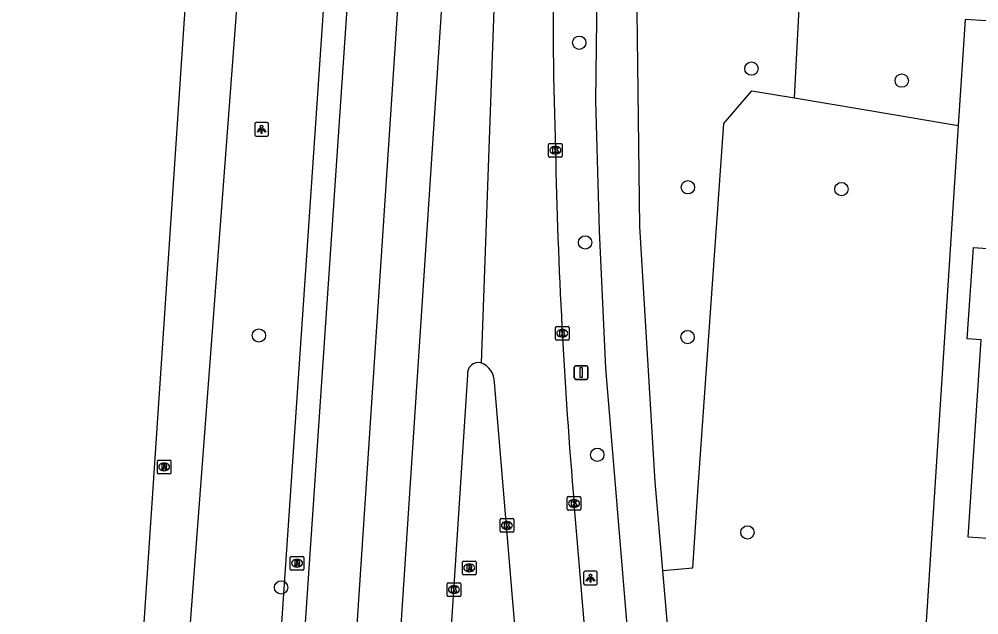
# Model space of a CAD drawing. Extents: x 161848 to 162726, y 385382 to 386521.
# Drawn here: x 161850.8 to 161921.1, y 385532 to 385575.7 of the extents above; entities that cross this region are included whole.
import ezdxf

# ---------------------------------------------------------------- set-up
doc = ezdxf.new("R2010")
doc.units = 0
for name, color, linetype in [('IMGEO_Berm_groen', 7, 'Continuous'), ('IMGEO_Boom', 7, 'Continuous'), ('IMGEO_Fietspad_gesloten', 7, 'Continuous'), ('IMGEO_Groenvoorziening', 7, 'Continuous'), ('IMGEO_Kolk', 7, 'Continuous'), ('IMGEO_Lichtpunt', 7, 'Continuous'), ('IMGEO_Loofbos', 7, 'Continuous'), ('IMGEO_Pand', 7, 'Continuous'), ('IMGEO_Rijbaan_regionaal_gesloten', 7, 'Continuous'), ('IMGEO_Rioolput', 7, 'Continuous'), ('IMGEO_Verkeersbordpaal', 7, 'Continuous')]:
    doc.layers.add(name, color=color, linetype=linetype)

msp = doc.modelspace()

# ---------------------------------------------------------------- linework, layer by layer
at = {"layer": 'IMGEO_Berm_groen'}
msp.add_lwpolyline([(161860.846, 385498.051), (161860.993, 385500), (161871.953, 385645.549), (161874.206, 385646.962), (161876.208, 385648.218), (161877.262, 385646.845), (161877.836, 385646.097), (161867.568, 385495.104), (161860.846, 385498.051)], dxfattribs=at)
at = {"layer": 'IMGEO_Boom'}
for centre in [(161891.854, 385573.983), (161904.469, 385572.078), (161915.48, 385571.2), (161899.813, 385563.375), (161911.061, 385563.242), (161892.28, 385559.331), (161868.377, 385552.508), (161899.787, 385552.393), (161893.174, 385543.76), (161904.173, 385538.067), (161870.009, 385534.029)]:
    msp.add_circle(centre, 0.489, dxfattribs=at)
at = {"layer": 'IMGEO_Fietspad_gesloten'}
for points in [[(161896.739, 385646.065), (161894.893, 385615.86), (161894.193, 385607.529), (161893.293, 385589.528), (161893.052, 385569.717), (161893.3, 385560.188), (161893.77, 385550.12), (161897.935, 385500), (161901.062, 385463.338)], [(161897.98, 385535.282), (161897.422, 385541.766), (161896.288, 385560.512), (161896.078, 385578.311)], [(161901.066, 385499.418), (161901.017, 385500), (161897.98, 385535.282)]]:
    msp.add_lwpolyline(points, dxfattribs=at)
at = {"layer": 'IMGEO_Groenvoorziening'}
for points in [[(161907.621, 385569.927), (161908.162, 385580.274)], [(161897.98, 385535.282), (161900.164, 385535.47), (161900.553, 385541.042), (161902.438, 385568.051), (161904.493, 385570.453), (161907.621, 385569.927)], [(161907.621, 385569.927), (161914.879, 385568.706), (161919.62, 385567.908)]]:
    msp.add_lwpolyline(points, dxfattribs=at)
at = {"layer": 'IMGEO_Kolk'}
for p, q in [((161889.606, 385565.672), (161889.606, 385566.524)), ((161889.681, 385566.598), (161890.533, 385566.598)), ((161890.094, 385566.378), (161890.119, 385566.378)), ((161890.607, 385566.524), (161890.607, 385565.672)), ((161890.533, 385565.598), (161889.681, 385565.598)), ((161890.117, 385565.818), (161890.092, 385565.818)), ((161890.106, 385552.241), (161890.106, 385553.093)), ((161890.181, 385553.167), (161891.033, 385553.167)), ((161890.594, 385552.947), (161890.619, 385552.947)), ((161891.107, 385553.093), (161891.107, 385552.241)), ((161891.033, 385552.167), (161890.181, 385552.167)), ((161890.617, 385552.387), (161890.592, 385552.387)), ((161890.97, 385539.765), (161890.97, 385540.617)), ((161891.045, 385540.691), (161891.897, 385540.691)), ((161891.458, 385540.471), (161891.483, 385540.471)), ((161891.971, 385540.617), (161891.971, 385539.765)), ((161891.897, 385539.691), (161891.045, 385539.691)), ((161891.481, 385539.911), (161891.456, 385539.911)), ((161886.049, 385538.157), (161886.049, 385539.009)), ((161886.124, 385539.083), (161886.976, 385539.083)), ((161886.537, 385538.863), (161886.562, 385538.863)), ((161887.05, 385539.009), (161887.05, 385538.157)), ((161886.976, 385538.083), (161886.124, 385538.083)), ((161886.56, 385538.303), (161886.535, 385538.303)), ((161882.17, 385533.445), (161882.17, 385534.297)), ((161882.245, 385534.371), (161883.097, 385534.371)), ((161882.658, 385534.151), (161882.683, 385534.151)), ((161883.171, 385534.297), (161883.171, 385533.445)), ((161883.097, 385533.371), (161882.245, 385533.371)), ((161882.681, 385533.591), (161882.656, 385533.591))]:
    msp.add_line(p, q, dxfattribs=at)
for points in [[(161889.606, 385565.672), (161889.606, 385566.524)], [(161889.681, 385566.598), (161890.533, 385566.598)], [(161889.927, 385566.298), (161890.05, 385566.298), (161890.05, 385566.147), (161890.18, 385566.298), (161890.344, 385566.298), (161890.198, 385566.147), (161890.351, 385565.898), (161890.199, 385565.898), (161890.114, 385566.062), (161890.05, 385565.995), (161890.05, 385565.898), (161889.927, 385565.898), (161889.927, 385566.298)], [(161890.607, 385566.524), (161890.607, 385565.672)], [(161890.533, 385565.598), (161889.681, 385565.598)], [(161890.106, 385552.241), (161890.106, 385553.093)], [(161890.181, 385553.167), (161891.033, 385553.167)], [(161890.427, 385552.867), (161890.55, 385552.867), (161890.55, 385552.716), (161890.68, 385552.867), (161890.844, 385552.867), (161890.698, 385552.716), (161890.851, 385552.467), (161890.699, 385552.467), (161890.614, 385552.631), (161890.55, 385552.564), (161890.55, 385552.467), (161890.427, 385552.467), (161890.427, 385552.867)], [(161891.107, 385553.093), (161891.107, 385552.241)], [(161891.033, 385552.167), (161890.181, 385552.167)], [(161890.97, 385539.765), (161890.97, 385540.617)], [(161891.045, 385540.691), (161891.897, 385540.691)], [(161891.291, 385540.391), (161891.414, 385540.391), (161891.414, 385540.24), (161891.544, 385540.391), (161891.708, 385540.391), (161891.562, 385540.24), (161891.715, 385539.991), (161891.563, 385539.991), (161891.478, 385540.155), (161891.414, 385540.088), (161891.414, 385539.991), (161891.291, 385539.991), (161891.291, 385540.391)], [(161891.971, 385540.617), (161891.971, 385539.765)], [(161891.897, 385539.691), (161891.045, 385539.691)], [(161886.049, 385538.157), (161886.049, 385539.009)], [(161886.124, 385539.083), (161886.976, 385539.083)], [(161886.37, 385538.783), (161886.493, 385538.783), (161886.493, 385538.632), (161886.623, 385538.783), (161886.787, 385538.783), (161886.641, 385538.632), (161886.794, 385538.383), (161886.642, 385538.383), (161886.557, 385538.547), (161886.493, 385538.48), (161886.493, 385538.383), (161886.37, 385538.383), (161886.37, 385538.783)], [(161887.05, 385539.009), (161887.05, 385538.157)], [(161886.976, 385538.083), (161886.124, 385538.083)], [(161882.17, 385533.445), (161882.17, 385534.297)], [(161882.245, 385534.371), (161883.097, 385534.371)], [(161882.491, 385534.071), (161882.614, 385534.071), (161882.614, 385533.92), (161882.744, 385534.071), (161882.908, 385534.071), (161882.762, 385533.92), (161882.915, 385533.671), (161882.763, 385533.671), (161882.678, 385533.835), (161882.614, 385533.768), (161882.614, 385533.671), (161882.491, 385533.671), (161882.491, 385534.071)], [(161883.171, 385534.297), (161883.171, 385533.445)], [(161883.097, 385533.371), (161882.245, 385533.371)]]:
    msp.add_lwpolyline(points, dxfattribs=at)
for centre, start, end in [((161889.683, 385566.522), 91.55205, 178.44795), ((161889.683, 385566.522), 91.55205, 178.44795), ((161890.531, 385566.522), 1.55205, 88.44795), ((161890.531, 385566.522), 1.55205, 88.44795), ((161889.683, 385565.674), 181.55205, 268.44795), ((161889.683, 385565.674), 181.55205, 268.44795), ((161890.531, 385565.674), 271.55205, 358.44795), ((161890.531, 385565.674), 271.55205, 358.44795), ((161890.183, 385553.091), 91.55205, 178.44795), ((161890.183, 385553.091), 91.55205, 178.44795), ((161891.031, 385553.091), 1.55205, 88.44795), ((161891.031, 385553.091), 1.55205, 88.44795), ((161890.183, 385552.243), 181.55205, 268.44795), ((161890.183, 385552.243), 181.55205, 268.44795), ((161891.031, 385552.243), 271.55205, 358.44795), ((161891.031, 385552.243), 271.55205, 358.44795), ((161891.047, 385540.615), 91.55205, 178.44795), ((161891.047, 385540.615), 91.55205, 178.44795), ((161891.895, 385540.615), 1.55205, 88.44795), ((161891.895, 385540.615), 1.55205, 88.44795), ((161891.047, 385539.767), 181.55205, 268.44795), ((161891.047, 385539.767), 181.55205, 268.44795), ((161891.895, 385539.767), 271.55205, 358.44795), ((161891.895, 385539.767), 271.55205, 358.44795), ((161886.126, 385539.007), 91.55205, 178.44795), ((161886.126, 385539.007), 91.55205, 178.44795), ((161886.974, 385539.007), 1.55205, 88.44795), ((161886.974, 385539.007), 1.55205, 88.44795), ((161886.126, 385538.159), 181.55205, 268.44795), ((161886.126, 385538.159), 181.55205, 268.44795), ((161886.974, 385538.159), 271.55205, 358.44795), ((161886.974, 385538.159), 271.55205, 358.44795), ((161882.247, 385534.295), 91.55205, 178.44795), ((161882.247, 385534.295), 91.55205, 178.44795), ((161883.095, 385534.295), 1.55205, 88.44795), ((161883.095, 385534.295), 1.55205, 88.44795), ((161882.247, 385533.447), 181.55205, 268.44795), ((161882.247, 385533.447), 181.55205, 268.44795), ((161883.095, 385533.447), 271.55205, 358.44795), ((161883.095, 385533.447), 271.55205, 358.44795)]:
    msp.add_arc(centre, 0.0765, start, end, dxfattribs=at)
for centre, major_axis, ratio, start_param, end_param in [((161890.093, 385566.098), (-0.387, 0.002), 0.722429, 4.712389, 7.853982), ((161890.118, 385566.098), (-0.39, 0.002), 0.717154, 1.570796, 4.712389), ((161890.593, 385552.667), (-0.387, 0.002), 0.722429, 4.712389, 7.853982), ((161890.618, 385552.667), (-0.39, 0.002), 0.717154, 1.570796, 4.712389), ((161891.457, 385540.191), (-0.387, 0.002), 0.722429, 4.712389, 7.853982), ((161891.482, 385540.191), (-0.39, 0.002), 0.717154, 1.570796, 4.712389), ((161886.536, 385538.583), (-0.387, 0.002), 0.722429, 4.712389, 7.853982), ((161886.561, 385538.583), (-0.39, 0.002), 0.717154, 1.570796, 4.712389), ((161882.657, 385533.871), (-0.387, 0.002), 0.722429, 4.712389, 7.853982), ((161882.682, 385533.871), (-0.39, 0.002), 0.717154, 1.570796, 4.712389)]:
    msp.add_ellipse(centre, major_axis=major_axis, ratio=ratio, start_param=start_param, end_param=end_param, dxfattribs=at)
at = {"layer": 'IMGEO_Lichtpunt'}
for p, q in [((161868.078, 385568.039), (161868.078, 385567.232)), ((161868.078, 385568.039), (161868.078, 385567.232)), ((161868.98, 385568.134), (161868.172, 385568.134)), ((161868.98, 385568.134), (161868.172, 385568.134)), ((161869.074, 385567.232), (161869.074, 385568.039)), ((161869.074, 385567.232), (161869.074, 385568.039)), ((161868.172, 385567.138), (161868.98, 385567.138)), ((161868.172, 385567.138), (161868.98, 385567.138)), ((161893.075, 385535.214), (161892.267, 385535.214)), ((161893.075, 385535.214), (161892.267, 385535.214)), ((161892.173, 385535.119), (161892.173, 385534.312)), ((161892.173, 385535.119), (161892.173, 385534.312)), ((161893.169, 385534.312), (161893.169, 385535.119)), ((161893.169, 385534.312), (161893.169, 385535.119)), ((161892.267, 385534.218), (161893.075, 385534.218)), ((161892.267, 385534.218), (161893.075, 385534.218))]:
    msp.add_line(p, q, dxfattribs=at)
for points in [[(161868.452, 385567.703), (161868.491, 385567.675), (161868.303, 385567.413), (161868.265, 385567.44), (161868.452, 385567.703)], [(161868.554, 385567.655), (161868.601, 385567.655), (161868.601, 385567.333), (161868.554, 385567.333), (161868.554, 385567.655)], [(161868.664, 385567.675), (161868.702, 385567.702), (161868.889, 385567.44), (161868.85, 385567.412), (161868.664, 385567.675)], [(161892.547, 385534.783), (161892.586, 385534.755), (161892.398, 385534.493), (161892.36, 385534.52), (161892.547, 385534.783)], [(161892.649, 385534.735), (161892.696, 385534.735), (161892.696, 385534.413), (161892.649, 385534.413), (161892.649, 385534.735)], [(161892.759, 385534.755), (161892.797, 385534.782), (161892.984, 385534.52), (161892.945, 385534.492), (161892.759, 385534.755)]]:
    msp.add_lwpolyline(points, dxfattribs=at)
for centre in [(161868.577, 385567.837), (161892.672, 385534.917)]:
    msp.add_circle(centre, 0.0994, dxfattribs=at)
for centre, start, end in [((161868.172, 385568.039), 90, 180), ((161868.172, 385568.039), 90, 180), ((161868.98, 385568.039), 0, 90), ((161868.98, 385568.039), 0, 90), ((161868.172, 385567.232), 180, 270), ((161868.172, 385567.232), 180, 270), ((161868.98, 385567.232), 270, 0), ((161868.98, 385567.232), 270, 360), ((161892.267, 385535.119), 90, 180), ((161892.267, 385535.119), 90, 180), ((161893.075, 385535.119), 0, 90), ((161893.075, 385535.119), 0, 90), ((161892.267, 385534.312), 180, 270), ((161892.267, 385534.312), 180, 270), ((161893.075, 385534.312), 270, 0), ((161893.075, 385534.312), 270, 360)]:
    msp.add_arc(centre, 0.0946, start, end, dxfattribs=at)
at = {"layer": 'IMGEO_Loofbos'}
for points in [[(161936.231, 385574.667), (161920.123, 385575.681), (161919.62, 385567.908)], [(161919.62, 385567.908), (161915.33, 385501.593)]]:
    msp.add_lwpolyline(points, dxfattribs=at)
at = {"layer": 'IMGEO_Pand'}
msp.add_lwpolyline([(161921.522, 385501.814), (161922.49, 385516.433), (161921.491, 385516.499), (161921.941, 385523.3), (161922.958, 385523.233), (161923.902, 385537.482), (161920.343, 385537.718), (161921.301, 385552.184), (161920.286, 385552.252), (161920.73, 385558.966), (161921.757, 385558.898), (161922.725, 385573.521), (161937.991, 385572.511)], dxfattribs=at)
at = {"layer": 'IMGEO_Rijbaan_regionaal_gesloten'}
for points in [[(161867.677, 385647.213), (161867.651, 385646.82), (161861.953, 385561.433), (161857.837, 385500), (161855.913, 385471.284), (161851.499, 385405.07), (161850.815, 385394.94)], [(161862.644, 385395.551), (161869.28, 385494.353), (161879.601, 385646.755)], [(161866.06, 385395.668), (161870.754, 385457.834), (161883.172, 385646.619)], [(161869.681, 385395.908), (161877.461, 385510.837), (161886.367, 385646.496)], [(161890.2, 385646.349), (161886.055, 385589.424), (161884.653, 385550.506)], [(161883.659, 385549.609), (161882.677, 385534.528), (161879.706, 385488.873), (161878.065, 385466.37), (161877.654, 385460.214)], [(161898.036, 385401.558), (161897.908, 385403.12), (161897.454, 385408.45), (161895.93, 385425.832), (161895.721, 385428.338), (161889.735, 385500.002), (161885.637, 385549.056)], [(161898.335, 385458.805), (161891.471, 385540.191)]]:
    msp.add_lwpolyline(points, dxfattribs=at)
for centre, radius, start, end in [((162217.823, 385576.851), 327.893, 176.84381, 181.87929), ((162296.024, 385574.48), 406.004, 181.18297, 184.84469), ((161884.466, 385549.714), 0.814, 76.74856, 187.37855), ((161884.117, 385549.083), 1.52, 358.96479, 69.35847)]:
    msp.add_arc(centre, radius, start, end, dxfattribs=at)
at = {"layer": 'IMGEO_Rioolput'}
for p, q in [((161860.937, 385542.447), (161860.937, 385543.299)), ((161861.012, 385543.373), (161861.864, 385543.373)), ((161861.425, 385543.153), (161861.45, 385543.153)), ((161861.938, 385543.299), (161861.938, 385542.447)), ((161861.864, 385542.373), (161861.012, 385542.373)), ((161861.448, 385542.593), (161861.423, 385542.593)), ((161870.678, 385535.382), (161870.678, 385536.234)), ((161870.753, 385536.308), (161871.605, 385536.308)), ((161871.166, 385536.088), (161871.191, 385536.088)), ((161871.679, 385536.234), (161871.679, 385535.382)), ((161883.29, 385535.037), (161883.29, 385535.889)), ((161883.365, 385535.963), (161884.217, 385535.963)), ((161884.291, 385535.889), (161884.291, 385535.037)), ((161871.605, 385535.308), (161870.753, 385535.308)), ((161871.189, 385535.528), (161871.164, 385535.528)), ((161883.801, 385535.183), (161883.776, 385535.183)), ((161883.778, 385535.743), (161883.803, 385535.743)), ((161884.217, 385534.963), (161883.365, 385534.963))]:
    msp.add_line(p, q, dxfattribs=at)
for points in [[(161860.937, 385542.447), (161860.937, 385543.299)], [(161861.012, 385543.373), (161861.864, 385543.373)], [(161861.526, 385543.071), (161861.274, 385543.073), (161861.274, 385542.673)], [(161861.452, 385542.992), (161861.398, 385542.992), (161861.398, 385542.911)], [(161861.938, 385543.299), (161861.938, 385542.447)], [(161861.864, 385542.373), (161861.012, 385542.373)], [(161861.274, 385542.673), (161861.398, 385542.673), (161861.398, 385542.835), (161861.409, 385542.835)], [(161861.398, 385542.911), (161861.45, 385542.911)], [(161861.456, 385542.806), (161861.527, 385542.673), (161861.667, 385542.673), (161861.602, 385542.799)], [(161870.678, 385535.382), (161870.678, 385536.234)], [(161870.753, 385536.308), (161871.605, 385536.308)], [(161871.267, 385536.006), (161871.015, 385536.008), (161871.015, 385535.608)], [(161871.193, 385535.927), (161871.139, 385535.927), (161871.139, 385535.846)], [(161871.679, 385536.234), (161871.679, 385535.382)], [(161883.29, 385535.037), (161883.29, 385535.889)], [(161883.365, 385535.963), (161884.217, 385535.963)], [(161884.291, 385535.889), (161884.291, 385535.037)], [(161871.605, 385535.308), (161870.753, 385535.308)], [(161871.015, 385535.608), (161871.139, 385535.608), (161871.139, 385535.77), (161871.15, 385535.77)], [(161871.139, 385535.846), (161871.191, 385535.846)], [(161871.197, 385535.741), (161871.268, 385535.608), (161871.408, 385535.608), (161871.343, 385535.734)], [(161883.879, 385535.661), (161883.627, 385535.663), (161883.627, 385535.263)], [(161883.627, 385535.263), (161883.751, 385535.263), (161883.751, 385535.425), (161883.762, 385535.425)], [(161883.805, 385535.582), (161883.751, 385535.582), (161883.751, 385535.501)], [(161883.751, 385535.501), (161883.803, 385535.501)], [(161883.809, 385535.396), (161883.88, 385535.263), (161884.02, 385535.263), (161883.955, 385535.389)], [(161884.217, 385534.963), (161883.365, 385534.963)]]:
    msp.add_lwpolyline(points, dxfattribs=at)
for centre, radius, start, end in [((161861.014, 385543.297), 0.0765, 91.55205, 178.44795), ((161861.014, 385543.297), 0.0765, 91.55205, 178.44795), ((161861.434, 385543.1), 0.19, 274.7715, 282.96867), ((161861.458, 385542.896), 0.0964, 77.00612, 93.18647), ((161861.472, 385542.953), 0.0378, 276.66336, 79.67722), ((161861.525, 385542.961), 0.109, 350.36119, 89.41601), ((161861.523, 385542.961), 0.112, 277.58423, 350.98172), ((161861.862, 385543.297), 0.0765, 1.55205, 88.44795), ((161861.862, 385543.297), 0.0765, 1.55205, 88.44795), ((161861.014, 385542.449), 0.0765, 181.55205, 268.44795), ((161861.014, 385542.449), 0.0765, 181.55205, 268.44795), ((161861.408, 385542.782), 0.0533, 26.02933, 88.69889), ((161861.507, 385542.746), 0.108, 29.51342, 73.79051), ((161861.862, 385542.449), 0.0765, 271.55205, 358.44795), ((161861.862, 385542.449), 0.0765, 271.55205, 358.44795), ((161870.755, 385536.232), 0.0765, 91.55205, 178.44795), ((161870.755, 385536.232), 0.0765, 91.55205, 178.44795), ((161871.199, 385535.831), 0.0964, 77.00612, 93.18647), ((161871.213, 385535.888), 0.0378, 276.66336, 79.67722), ((161871.266, 385535.896), 0.109, 350.36119, 89.41601), ((161871.603, 385536.232), 0.0765, 1.55205, 88.44795), ((161871.603, 385536.232), 0.0765, 1.55205, 88.44795), ((161883.367, 385535.887), 0.0765, 91.55205, 178.44795), ((161883.367, 385535.887), 0.0765, 91.55205, 178.44795), ((161884.215, 385535.887), 0.0765, 1.55205, 88.44795), ((161884.215, 385535.887), 0.0765, 1.55205, 88.44795), ((161870.755, 385535.384), 0.0765, 181.55205, 268.44795), ((161870.755, 385535.384), 0.0765, 181.55205, 268.44795), ((161871.149, 385535.717), 0.0533, 26.02933, 88.69889), ((161871.175, 385536.035), 0.19, 274.7715, 282.96867), ((161871.264, 385535.896), 0.112, 277.58423, 350.98172), ((161871.248, 385535.681), 0.108, 29.51342, 73.79051), ((161871.603, 385535.384), 0.0765, 271.55205, 358.44795), ((161871.603, 385535.384), 0.0765, 271.55205, 358.44795), ((161883.761, 385535.372), 0.0533, 26.02933, 88.69889), ((161883.787, 385535.69), 0.19, 274.7715, 282.96867), ((161883.811, 385535.486), 0.0964, 77.00612, 93.18647), ((161883.825, 385535.543), 0.0378, 276.66336, 79.67722), ((161883.878, 385535.551), 0.109, 350.36119, 89.41601), ((161883.876, 385535.551), 0.112, 277.58423, 350.98172), ((161883.86, 385535.336), 0.108, 29.51342, 73.79051), ((161883.367, 385535.039), 0.0765, 181.55205, 268.44795), ((161883.367, 385535.039), 0.0765, 181.55205, 268.44795), ((161884.215, 385535.039), 0.0765, 271.55205, 358.44795), ((161884.215, 385535.039), 0.0765, 271.55205, 358.44795)]:
    msp.add_arc(centre, radius, start, end, dxfattribs=at)
for centre, major_axis, ratio, start_param, end_param in [((161861.424, 385542.873), (-0.387, 0.002), 0.722429, 4.712389, 7.853982), ((161861.449, 385542.873), (-0.39, 0.002), 0.717154, 1.570796, 4.712389), ((161871.165, 385535.808), (-0.387, 0.002), 0.722429, 4.712389, 7.853982), ((161871.19, 385535.808), (-0.39, 0.002), 0.717154, 1.570796, 4.712389), ((161883.777, 385535.463), (-0.387, 0.002), 0.722429, 4.712389, 7.853982), ((161883.802, 385535.463), (-0.39, 0.002), 0.717154, 1.570796, 4.712389)]:
    msp.add_ellipse(centre, major_axis=major_axis, ratio=ratio, start_param=start_param, end_param=end_param, dxfattribs=at)
at = {"layer": 'IMGEO_Verkeersbordpaal'}
for p, q in [((161891.489, 385549.392), (161891.489, 385550.192)), ((161891.489, 385550.192), (161891.489, 385549.392)), ((161891.589, 385550.292), (161892.379, 385550.292)), ((161892.379, 385550.292), (161891.589, 385550.292)), ((161892.479, 385550.192), (161892.479, 385549.392)), ((161892.479, 385549.392), (161892.479, 385550.192)), ((161892.379, 385549.292), (161891.589, 385549.292)), ((161891.589, 385549.292), (161892.379, 385549.292))]:
    msp.add_line(p, q, dxfattribs=at)
msp.add_lwpolyline([(161891.909, 385550.167), (161892.059, 385550.167), (161892.059, 385549.417), (161891.909, 385549.417), (161891.909, 385550.167)], dxfattribs=at)
for centre, start, end in [((161891.589, 385550.192), 90, 180), ((161891.589, 385550.192), 90, 180), ((161892.379, 385550.192), 0, 90), ((161892.379, 385550.192), 360, 90), ((161891.589, 385549.392), 180, 270), ((161891.589, 385549.392), 180, 270), ((161892.379, 385549.392), 270, 0), ((161892.379, 385549.392), 270, 0)]:
    msp.add_arc(centre, 0.1, start, end, dxfattribs=at)

doc.saveas('drawing.dxf')
